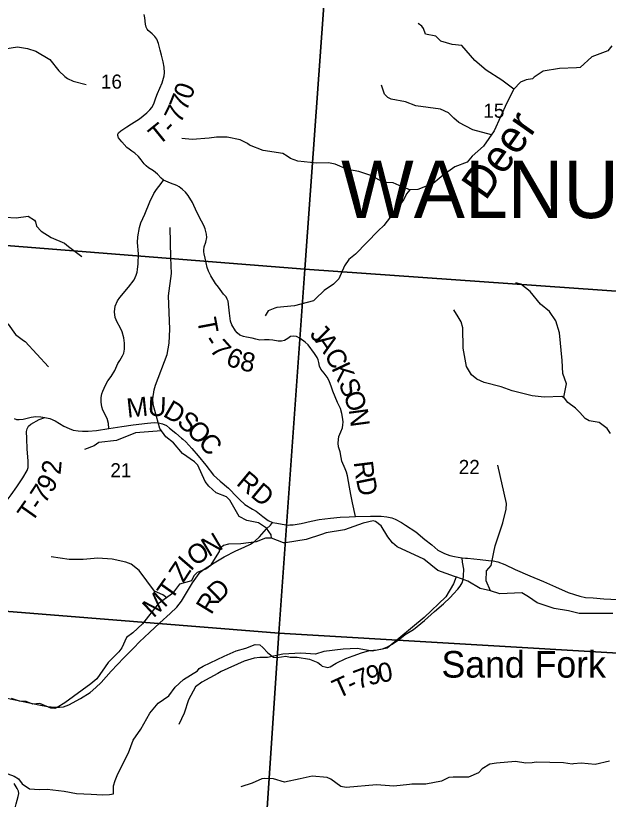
# Model space of a CAD drawing. Extents: x 1878108 to 2183446, y 146837 to 508383.
# Drawn here: x 1990241 to 1999514, y 255890 to 268162 of the extents above; entities that cross this region are included whole.
import ezdxf

# ---------------------------------------------------------------- set-up
doc = ezdxf.new("R2010")
doc.units = 0
for name, color, linetype in [('GM_X_County_Road', 7, 'Continuous'), ('GM_X_County_Road_Text', 7, 'Continuous'), ('GM_X_Minor_River', 7, 'Continuous'), ('GM_X_Minor_River_Text', 7, 'Continuous'), ('GM_X_Section', 7, 'Continuous'), ('GM_X_Section_Text', 7, 'Continuous'), ('GM_X_Township_Road', 7, 'Continuous'), ('GM_X_Township_Road_Text', 7, 'Continuous'), ('GM_X_Township_ROW', 7, 'Continuous'), ('GM_X_Township_Text', 7, 'Continuous'), ('GM_X_Unincorporated_Text', 7, 'Continuous')]:
    doc.layers.add(name, color=color, linetype=linetype)

msp = doc.modelspace()

# ---------------------------------------------------------------- linework, layer by layer
at = {"layer": 'GM_X_County_Road'}
for points in [[(1990219, 261854), (1990256, 261840), (1990298, 261837), (1990361, 261842), (1990486, 261873), (1990558, 261883), (1990633, 261880), (1990696, 261868), (1990774, 261853), (1990860, 261816), (1990927, 261778), (1990994, 261736), (1991077, 261696), (1991141, 261672), (1991217, 261662), (1991286, 261658), (1991375, 261658), (1991506, 261664), (1991698, 261695), (1991901, 261730), (1992080, 261754), (1992304, 261783), (1992408, 261792), (1992476, 261786), (1992541, 261771), (1992601, 261744), (1992650, 261705), (1992746, 261623), (1992837, 261545), (1992857, 261528)], [(1992857, 261528), (1992905, 261489), (1992999, 261386), (1993097, 261268), (1993219, 261124), (1993336, 260968), (1993441, 260875), (1993569, 260763), (1993705, 260624), (1993744, 260586), (1993827, 260509), (1993948, 260433), (1994004, 260401), (1994110, 260317), (1994190, 260259), (1994262, 260227), (1994328, 260214), (1994411, 260200), (1994507, 260186), (1994531, 260187)], [(1994531, 260187), (1994582, 260187), (1994706, 260210), (1994866, 260247), (1994991, 260271), (1995168, 260295), (1995319, 260310), (1995459, 260315), (1995556, 260318), (1995795, 260323), (1995962, 260326), (1996050, 260315), (1996126, 260300), (1996178, 260280), (1996280, 260223), (1996342, 260186), (1996503, 260080), (1996644, 259961), (1996753, 259873), (1996848, 259794), (1996897, 259764), (1996952, 259738), (1997032, 259709), (1997108, 259692), (1997167, 259680), (1997226, 259674), (1997279, 259668)], [(1990055, 257483), (1990360, 257420), (1990602, 257368), (1990738, 257345), (1990852, 257332), (1990928, 257331), (1990987, 257341), (1991072, 257371), (1991258, 257470), (1991405, 257563), (1991498, 257642), (1991581, 257722), (1991734, 257895), (1991931, 258104), (1992088, 258265), (1992178, 258359), (1992334, 258501), (1992499, 258656), (1992656, 258798), (1992765, 258902), (1992835, 258993), (1993010, 259282), (1993085, 259392), (1993126, 259447), (1993188, 259493), (1993347, 259592), (1993503, 259689), (1993686, 259782), (1993819, 259840), (1993917, 259887), (1993985, 259935), (1994056, 260003), (1994166, 260126), (1994231, 260185), (1994262, 260227)], [(1997279, 259668), (1997312, 259665), (1997511, 259644), (1997641, 259632), (1997715, 259625), (1997786, 259607), (1997893, 259565), (1998059, 259488), (1998287, 259391), (1998498, 259301), (1998686, 259216), (1998884, 259131), (1998984, 259096), (1999068, 259070), (1999155, 259052), (1999276, 259044), (1999444, 259030), (1999778, 259016), (1999961, 259009), (2000114, 259015), (2000322, 259017)], [(1990218, 255696), (1990248, 255820), (1990282, 255934), (1990290, 255982), (1990285, 256019), (1990266, 256062), (1990217, 256140)]]:
    msp.add_lwpolyline(points, dxfattribs=at)
at = {"layer": 'GM_X_Minor_River'}
for points in [[(1998034, 267012), (1997849, 267153), (1997605, 267311), (1997424, 267462), (1997223, 267693), (1997072, 267713), (1996894, 267765), (1996815, 267841), (1996655, 267870), (1996623, 267961), (1996595, 267999), (1996537, 268037)], [(1987901, 266556), (1988127, 266713), (1988413, 266756), (1989140, 267085), (1989346, 267190), (1989642, 267373), (1989897, 267572), (1990040, 267635), (1990269, 267672), (1990428, 267649), (1990556, 267606), (1990778, 267478), (1990917, 267300), (1991011, 267209), (1991051, 267178), (1991140, 267136), (1991342, 267084)], [(1999567, 267688), (1999506, 267613), (1999258, 267520), (1999076, 267351), (1999019, 267347), (1998753, 267337), (1998497, 267292), (1998354, 267197), (1998330, 267171), (1998229, 267159), (1998140, 267119), (1998034, 267012), (1997927, 266798), (1997728, 266359), (1997559, 266119), (1997382, 265960), (1997305, 265869), (1997115, 265794), (1996930, 265665), (1996776, 265533), (1996535, 265441), (1996405, 265434), (1996371, 265452), (1996335, 265463), (1996148, 265542), (1996001, 265548), (1995796, 265660), (1995612, 265721), (1995433, 265751), (1995240, 265835), (1995137, 265860), (1994951, 265850), (1994658, 265883), (1994541, 265923), (1994491, 265962), (1994420, 266005), (1994116, 266052), (1993902, 266135), (1993870, 266162), (1993753, 266216), (1993551, 266258), (1993384, 266259), (1993269, 266243), (1993002, 266225), (1992839, 266236)], [(1997685, 266297), (1997396, 266376), (1997173, 266487), (1997095, 266555), (1997014, 266641), (1996886, 266696), (1996504, 266752), (1996341, 266814), (1996117, 266855), (1996066, 266879), (1996012, 266931), (1995967, 267074)], [(1996409, 265434), (1996357, 265373), (1996313, 265281), (1996004, 264878), (1995914, 264795), (1995557, 264426), (1995453, 264346), (1995386, 264242), (1995296, 264039), (1995214, 263956), (1995068, 263858), (1994933, 263726), (1994901, 263698), (1994606, 263618), (1994327, 263590), (1994298, 263584), (1994191, 263539), (1994145, 263462)], [(1989062, 265043), (1989099, 264873), (1989193, 264738), (1989228, 264551), (1989251, 264334), (1989292, 264221), (1989344, 264137), (1989389, 263945), (1989447, 263850), (1989592, 263708), (1989860, 263535), (1990053, 263401), (1990125, 263330), (1990240, 263171), (1990363, 263076), (1990388, 263060), (1990756, 262665)], [(1990075, 265008), (1990249, 264996), (1990439, 265022), (1990536, 264961), (1990552, 264934), (1990569, 264868), (1990640, 264789), (1990796, 264688), (1991007, 264601), (1991038, 264575), (1991066, 264545), (1991274, 264390)], [(1994242, 259978), (1994239, 260032), (1994166, 260138), (1994043, 260219), (1993859, 260258), (1993740, 260317), (1993592, 260577), (1993539, 260628), (1993380, 260689), (1993263, 260793), (1993206, 260865), (1993092, 261122), (1993039, 261176), (1992852, 261307), (1992712, 261474), (1992593, 261566), (1992498, 261695), (1992392, 262072), (1992388, 262160), (1992410, 262304), (1992430, 262375), (1992612, 262857), (1992641, 263034), (1992653, 263251), (1992634, 263776), (1992677, 264127), (1992671, 264374), (1992657, 264847)], [(1998817, 262190), (1998859, 262395), (1998804, 262561), (1998792, 262761), (1998751, 263194), (1998692, 263381), (1998593, 263529), (1998452, 263643), (1998289, 263845), (1998144, 263956), (1998069, 263977)], [(1999547, 261620), (1999498, 261698), (1999372, 261789), (1999213, 261817), (1999151, 261852), (1999068, 261950), (1999002, 262015), (1998879, 262102), (1998830, 262171), (1998787, 262198), (1998509, 262187), (1998322, 262208), (1998008, 262286), (1997837, 262348), (1997571, 262416), (1997458, 262472), (1997374, 262536), (1997293, 262666), (1997242, 262955), (1997238, 263275), (1997212, 263370), (1997182, 263420), (1997167, 263447), (1997096, 263553)], [(1992525, 261659), (1992116, 261630), (1991818, 261508), (1991542, 261476), (1991472, 261427), (1991316, 261368)], [(1997671, 259156), (1997604, 259311), (1997608, 259469), (1997682, 259553), (1997725, 259759), (1997744, 259860), (1997865, 260222), (1997917, 260434), (1997919, 260522), (1997788, 261122)], [(1999583, 258800), (1999059, 258799), (1998893, 258841), (1998665, 258879), (1998402, 258965), (1998268, 259062), (1998163, 259126), (1997819, 259109), (1997671, 259157), (1997511, 259194), (1997314, 259306), (1997146, 259370), (1997108, 259381), (1996846, 259475), (1996630, 259649), (1996208, 259846), (1996138, 259907), (1996064, 259999), (1995959, 260173), (1995872, 260243), (1995834, 260250), (1995677, 260216), (1995384, 260108), (1995102, 260065), (1995028, 260037), (1994789, 259957), (1994462, 259905), (1994430, 259907), (1994242, 259978), (1994152, 259982), (1994002, 259924), (1993766, 259892), (1993571, 259885), (1993491, 259863), (1993459, 259835), (1993431, 259808), (1993425, 259773), (1993287, 259547), (1993228, 259502), (1993081, 259442), (1993027, 259391), (1992994, 259313), (1992805, 259260), (1992693, 259112), (1992661, 259088), (1992471, 258951), (1992224, 258638), (1992076, 258497), (1991975, 258427), (1991903, 258261), (1991857, 258202), (1991691, 258034), (1991511, 257777), (1991417, 257699), (1991013, 257399), (1990891, 257328), (1990854, 257313), (1990792, 257319), (1990620, 257389), (1990511, 257379), (1990408, 257424), (1990302, 257429), (1990178, 257470)], [(1992605, 259048), (1992542, 259095), (1992413, 259152), (1992172, 259475), (1992049, 259573), (1991965, 259606), (1991750, 259653), (1991527, 259669), (1991295, 259645), (1991077, 259648), (1990798, 259690)], [(1997133, 259377), (1997090, 259265), (1996972, 259062), (1996634, 258739), (1996055, 258256), (1995819, 258210), (1995585, 258250), (1995367, 258244), (1995063, 258203), (1994932, 258164), (1994702, 258179), (1994424, 258166), (1994181, 258110), (1994064, 258110), (1993975, 258100), (1993817, 258052), (1993457, 257890), (1993406, 257859), (1993156, 257727), (1993053, 257650), (1992944, 257446), (1992876, 257240), (1992796, 257062)], [(1999532, 256487), (1999307, 256437), (1999090, 256456), (1998972, 256444), (1998948, 256442), (1998815, 256463), (1998386, 256472), (1998325, 256460), (1998226, 256457), (1998061, 256482), (1997764, 256458), (1997662, 256441), (1997543, 256367), (1997483, 256306), (1997325, 256237), (1997088, 256237), (1997020, 256233), (1996903, 256177), (1996659, 256127), (1996442, 256126), (1996401, 256125), (1996156, 256095), (1995887, 256115), (1995410, 256076), (1995331, 256093), (1995172, 256206), (1995115, 256232), (1994880, 256254), (1994692, 256213), (1994449, 256159), (1994278, 256209), (1994134, 256215), (1994095, 256209), (1993944, 256141), (1993763, 256087)]]:
    msp.add_lwpolyline(points, dxfattribs=at)
at = {"layer": 'GM_X_Section'}
for points in [[(1995164, 269702), (1994764, 264190), (1989500, 264608), (1989956, 270098)], [(2000692, 269284), (2000305, 263802), (1994764, 264190), (1995164, 269702)], [(1989500, 264608), (1994764, 264190), (1994358, 258494), (1989093, 258913)], [(1994764, 264190), (2000305, 263802), (1999934, 258166), (1994358, 258494)], [(1989093, 258913), (1994358, 258494), (1993994, 253007), (1988704, 253421)], [(1994358, 258494), (1999934, 258166), (1999552, 252587), (1993994, 253007)]]:
    msp.add_lwpolyline(points, close=True, dxfattribs=at)
at = {"layer": 'GM_X_Township_Road'}
for points in [[(1991698, 261695), (1991693, 261778), (1991671, 261852), (1991604, 261986), (1991588, 262037), (1991580, 262111), (1991580, 262181), (1991590, 262240), (1991603, 262284), (1991647, 262378), (1991684, 262445), (1991733, 262509), (1991795, 262604), (1991841, 262713), (1991871, 262762), (1991914, 262835), (1991935, 262877), (1991945, 262940), (1991942, 263031), (1991931, 263115), (1991907, 263209), (1991875, 263279), (1991828, 263361), (1991797, 263436), (1991789, 263525), (1991797, 263614), (1991834, 263699), (1991871, 263748), (1992009, 263913), (1992094, 264027), (1992128, 264099), (1992143, 264146), (1992150, 264186), (1992156, 264278), (1992164, 264432), (1992147, 264612), (1992154, 264699), (1992177, 264844), (1992198, 264919), (1992261, 265056), (1992338, 265248), (1992403, 265378), (1992443, 265440), (1992517, 265536), (1992556, 265585), (1992519, 265616), (1992459, 265680), (1992396, 265731), (1992317, 265780), (1992284, 265808), (1992254, 265840), (1992206, 265905), (1992165, 265956), (1992108, 266007), (1992059, 266042), (1992017, 266071), (1991980, 266099), (1991901, 266188), (1991852, 266249), (1991842, 266286), (1991842, 266307), (1991852, 266328), (1991886, 266357), (1991983, 266421), (1992055, 266466), (1992177, 266549), (1992294, 266642), (1992342, 266686), (1992373, 266723), (1992404, 266780), (1992433, 266875), (1992459, 266941), (1992536, 267112), (1992566, 267219), (1992569, 267268), (1992564, 267354), (1992549, 267439), (1992524, 267541), (1992504, 267623), (1992476, 267725), (1992449, 267796), (1992421, 267837), (1992376, 267878), (1992315, 267930), (1992298, 267953), (1992282, 267983), (1992274, 268028), (1992261, 268130), (1992254, 268182)], [(1995556, 260318), (1995512, 260534), (1995483, 260664), (1995464, 260780), (1995431, 260955), (1995419, 261012), (1995398, 261064), (1995346, 261186), (1995334, 261244), (1995316, 261331), (1995294, 261408), (1995288, 261470), (1995291, 261526), (1995300, 261571), (1995329, 261645), (1995353, 261706), (1995361, 261754), (1995363, 261797), (1995359, 261842), (1995347, 261930), (1995324, 262009), (1995277, 262104), (1995241, 262193), (1995204, 262282), (1995182, 262345), (1995144, 262446), (1995116, 262499), (1995069, 262562), (1995018, 262626), (1994997, 262676), (1994983, 262732), (1994974, 262774), (1994961, 262810), (1994916, 262871), (1994819, 263010), (1994769, 263051), (1994692, 263108), (1994634, 263136), (1994588, 263144), (1994543, 263136), (1994498, 263106), (1994449, 263077), (1994398, 263063), (1994347, 263067), (1994265, 263080), (1994210, 263088), (1994135, 263084), (1994059, 263083), (1994000, 263096), (1993942, 263110), (1993852, 263125), (1993805, 263137), (1993747, 263159), (1993705, 263198), (1993681, 263228), (1993621, 263321), (1993602, 263377), (1993586, 263505), (1993576, 263596), (1993564, 263693), (1993552, 263723), (1993535, 263759), (1993494, 263803), (1993413, 263909), (1993370, 263967), (1993297, 264087), (1993260, 264163), (1993239, 264217), (1993220, 264293), (1993207, 264364), (1993192, 264430), (1993187, 264463), (1993187, 264492), (1993191, 264541), (1993215, 264613), (1993233, 264690), (1993227, 264740), (1993207, 264823), (1993184, 264876), (1993150, 264945), (1993077, 265084), (1993006, 265236), (1992940, 265344), (1992899, 265396), (1992854, 265439), (1992801, 265483), (1992764, 265502), (1992664, 265537), (1992556, 265585)], [(1990063, 260504), (1990063, 260505), (1990095, 260556), (1990169, 260657), (1990261, 260785), (1990354, 260925), (1990422, 261041), (1990435, 261086), (1990439, 261140), (1990439, 261191), (1990421, 261373), (1990415, 261541), (1990410, 261651), (1990422, 261694), (1990444, 261735), (1990479, 261767), (1990607, 261839), (1990696, 261868)], [(1995014, 257997), (1995039, 257978), (1995082, 257964), (1995128, 257955), (1995162, 257966), (1995255, 258020), (1995408, 258094), (1995520, 258137), (1995653, 258182), (1995775, 258219), (1995899, 258232), (1995980, 258247), (1996061, 258277), (1996131, 258322), (1996224, 258383), (1996337, 258469), (1996464, 258551), (1996637, 258689), (1996793, 258829), (1996937, 258953), (1997038, 259052), (1997090, 259109), (1997162, 259183), (1997194, 259226), (1997225, 259282), (1997243, 259335), (1997250, 259390), (1997251, 259493), (1997235, 259602), (1997226, 259674)], [(1990120, 256291), (1990220, 256254), (1990288, 256210), (1990345, 256132), (1990456, 256054), (1990612, 256043), (1990733, 256047), (1991000, 256018), (1991195, 255980), (1991421, 255969), (1991598, 255960), (1991709, 255964), (1991772, 255977), (1991773, 256051)]]:
    msp.add_lwpolyline(points, dxfattribs=at)
at = {"layer": 'GM_X_Township_ROW'}
msp.add_lwpolyline([(1991773, 256051), (1991774, 256104), (1991798, 256184), (1991840, 256287), (1992009, 256620), (1992081, 256816), (1992199, 256988), (1992342, 257240), (1992469, 257395), (1992639, 257510), (1992739, 257648), (1992867, 257765), (1993084, 257904), (1993114, 257939), (1993175, 257973), (1993501, 258131), (1993692, 258215), (1993840, 258258), (1993990, 258315), (1994061, 258311), (1994108, 258266), (1994186, 258184), (1994274, 258117), (1994335, 258109), (1994466, 258130), (1994538, 258116), (1994644, 258117), (1994838, 258083), (1994967, 258031), (1995014, 257997)], dxfattribs=at)

# ---------------------------------------------------------------- texts
at = {"layer": 'GM_X_County_Road_Text'}
for s, rotation, p in [('M', 6.0855, (1991992, 261865)), ('U', 357.4565, (1992304, 261899)), ('D', 329.7866, (1992531, 261898)), ('S', 319.8623, (1992748, 261773)), ('O', 315.1533, (1992898, 261647)), ('C', 311.8881, (1993082, 261464)), ('RD', 320.2577, (1993679, 260826)), ('N', 30.7245, (1993261, 259678)), ('O', 34.2382, (1993047, 259532)), ('I', 49.146, (1992982, 259452)), ('Z', 56.7771, (1992865, 259273)), ('T', 54.8157, (1992677, 258993)), ('D', 44.3496, (1993417, 258964)), ('M', 43.4, (1992398, 258720)), ('R', 58.6206, (1993301, 258769))]:
    msp.add_text(s, height=300, rotation=rotation, dxfattribs=at).set_placement(p)
at = {"layer": 'GM_X_Minor_River_Text'}
msp.add_text('Deer', height=500, rotation=54.8182, dxfattribs=at).set_placement((1997593, 265253))
at = {"layer": 'GM_X_Section_Text'}
for s, p in [('16', (1991575, 267019)), ('15', (1997559, 266564)), ('21', (1991723, 260933)), ('22', (1997174, 260984))]:
    msp.add_text(s, height=221, rotation=0, dxfattribs=at).set_placement(p)
at = {"layer": 'GM_X_Township_Road_Text'}
for s, rotation, p in [('0', 70.4179, (1992984, 266834)), ('7', 68.3456, (1992912, 266652)), ('7', 63.8345, (1992820, 266462)), ('T', 39.0831, (1992475, 266120)), ('-', 47.5737, (1992685, 266295)), ('T', 280.6796, (1993078, 263405)), ('J', 315.0652, (1994829, 263157)), ('-', 302.7124, (1993166, 263068)), ('7', 311.9258, (1993264, 262923)), ('A', 304.1043, (1994919, 263069)), ('6', 338.6905, (1993512, 262699)), ('8', 348.4557, (1993737, 262616)), ('C', 297.8193, (1995062, 262858)), ('K', 295.2266, (1995176, 262643)), ('S', 292.4296, (1995287, 262408)), ('O', 290.487, (1995363, 262223)), ('N', 277.6873, (1995451, 261993)), ('2', 84.4512, (1990942, 260967)), ('R', 277.1059, (1995530, 261172)), ('9', 59.6299, (1990806, 260673)), ('D', 281.6287, (1995565, 260903)), ('7', 57.0748, (1990698, 260506)), ('T', 54.7378, (1990491, 260210)), ('-', 55.5142, (1990623, 260397)), ('7', 20.2676, (1995600, 257609)), ('9', 13.5011, (1995765, 257671)), ('0', 10.1301, (1995940, 257713)), ('T', 24.37, (1995284, 257463)), ('-', 25.8134, (1995496, 257559))]:
    msp.add_text(s, height=300, rotation=rotation, dxfattribs=at).set_placement(p)
at = {"layer": 'GM_X_Township_Text'}
msp.add_text('WALNUT', height=900, rotation=0, dxfattribs=at).set_placement((1995333, 264992))
at = {"layer": 'GM_X_Unincorporated_Text'}
msp.add_text('Sand Fork', height=417, rotation=0, dxfattribs=at).set_placement((1996904, 257796))

doc.saveas('drawing.dxf')
